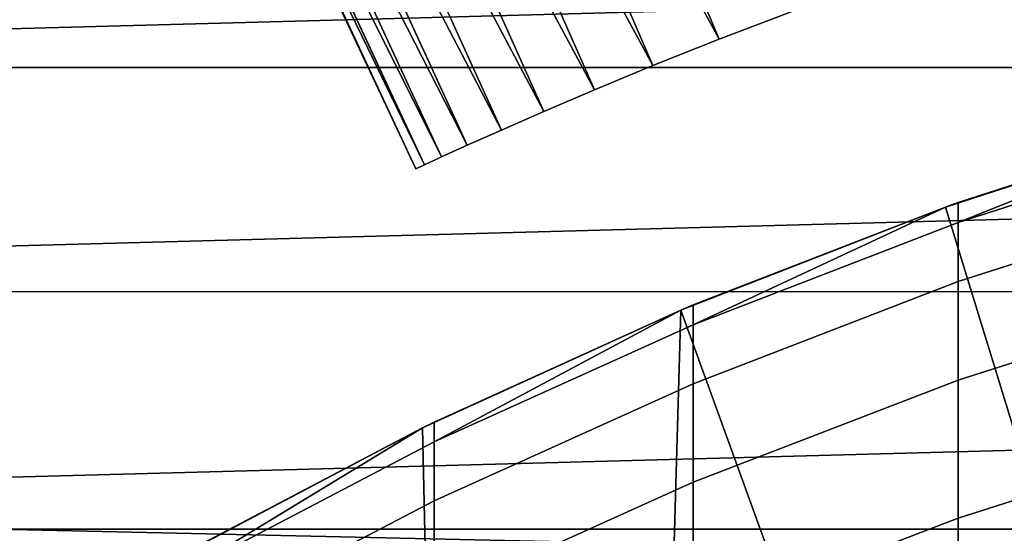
# Model space of a CAD drawing. Header units: metres. Extents: x -28 to 70, y -218 to 28.
# Tile 345 of 463: x -5.48 to -3.4, y 9.2 to 10.29. Entities that reach past the tile are written whole.
import ezdxf

# ---------------------------------------------------------------- set-up
doc = ezdxf.new("R2010")
doc.units = ezdxf.units.M
doc.layers.add('solid_10_261_432_XXX', color=7, linetype='CONTINUOUS')

msp = doc.modelspace()

# ---------------------------------------------------------------- linework, layer by layer
at = {"layer": 'solid_10_261_432_XXX'}
for points in [[(-24.776649, 11.93179, -5), (25.28702, 10.80817, -5), (25.74646, 9.662806, -5), (-25.28702, 10.80817, -5)], [(-4.242755, 11.021594, 211.000534), (-4.321251, 10.990017, 211.121048), (-4.006233, 10.244511, 211.165405), (-3.850675, 10.303995, 210.930435)], [(-4.320475, 10.990338, 215.880188), (-4.241818, 11.021961, 216.000854), (-3.850675, 10.303995, 216.069565), (-4.006233, 10.244511, 215.834595)], [(-4.321251, 10.990017, 211.121048), (-4.395716, 10.959407, 211.244675), (-4.006233, 10.244511, 211.165405)], [(-4.395088, 10.959683, 215.756409), (-4.320475, 10.990338, 215.880188), (-4.006233, 10.244511, 215.834595)], [(-4.395716, 10.959407, 211.244675), (-4.466058, 10.929889, 211.371277), (-4.146117, 10.188709, 211.412003), (-4.006233, 10.244511, 211.165405)], [(-4.465564, 10.930118, 215.629669), (-4.395088, 10.959683, 215.756409), (-4.006233, 10.244511, 215.834595), (-4.146117, 10.188709, 215.587997)], [(-4.466058, 10.929889, 211.371277), (-4.532197, 10.901614, 211.500641), (-4.146117, 10.188709, 211.412003)], [(-4.53182, 10.90179, 215.500137), (-4.465564, 10.930118, 215.629669), (-4.146117, 10.188709, 215.587997)], [(-4.532197, 10.901614, 211.500641), (-4.594043, 10.8747, 211.632614), (-4.26977, 10.13751, 211.669159), (-4.146117, 10.188709, 211.412003)], [(-4.593772, 10.874821, 215.367996), (-4.53182, 10.90179, 215.500137), (-4.146117, 10.188709, 215.587997), (-4.26977, 10.13751, 215.330841)], [(-4.594043, 10.8747, 211.632614), (-4.651519, 10.84925, 211.766998), (-4.26977, 10.13751, 211.669159)], [(-4.651343, 10.849316, 215.233429), (-4.593772, 10.874821, 215.367996), (-4.26977, 10.13751, 215.330841)], [(-4.651519, 10.84925, 211.766998), (-4.704561, 10.8254, 211.903564), (-4.376563, 10.09186, 211.935364), (-4.26977, 10.13751, 211.669159)], [(-4.704472, 10.825418, 215.096649), (-4.651343, 10.849316, 215.233429), (-4.26977, 10.13751, 215.330841), (-4.376562, 10.09186, 215.064636)], [(-4.704561, 10.8254, 211.903564), (-4.753121, 10.803255, 212.042145), (-4.376563, 10.09186, 211.935364)], [(-4.753114, 10.803233, 214.95784), (-4.704472, 10.825418, 215.096649), (-4.376562, 10.09186, 215.064636)], [(-25.28702, 10.80817, -5), (25.74646, 9.662806, -5), (26.154049, 8.497979, -5), (-25.74646, 9.662806, -5)], [(-4.797225, 10.782856, 214.8172), (-4.753114, 10.803233, 214.95784), (-4.376562, 10.09186, 215.064636), (-4.466136, 10.052546, 214.790604)], [(-4.753121, 10.803255, 212.042145), (-4.797157, 10.782902, 212.182556), (-4.466136, 10.052546, 212.209412), (-4.376563, 10.09186, 211.935364)], [(-4.836789, 10.764407, 214.674866), (-4.797225, 10.782856, 214.8172), (-4.466136, 10.052546, 214.790604)], [(-4.797157, 10.782902, 212.182556), (-4.836649, 10.76446, 212.324615), (-4.466136, 10.052546, 212.209412)], [(-4.902123, 10.73355, 214.385925), (-4.871767, 10.747953, 214.531052), (-4.538093, 10.020267, 214.510345)], [(-4.871572, 10.748013, 212.468155), (-4.9019, 10.733625, 212.612976), (-4.538093, 10.020267, 212.489655)], [(-4.871767, 10.747953, 214.531052), (-4.836789, 10.764407, 214.674866), (-4.466136, 10.052546, 214.790604), (-4.538093, 10.020267, 214.510345)], [(-4.836649, 10.76446, 212.324615), (-4.871572, 10.748013, 212.468155), (-4.538093, 10.020267, 212.489655), (-4.466136, 10.052546, 212.209412)], [(-4.92783, 10.721254, 214.2397), (-4.902123, 10.73355, 214.385925), (-4.538093, 10.020267, 214.510345), (-4.592253, 9.995559, 214.225098)], [(-4.9019, 10.733625, 212.612976), (-4.927607, 10.721345, 212.758942), (-4.592253, 9.995559, 212.774902), (-4.538093, 10.020267, 212.489655)], [(-5.711387, 10.553674, 194), (-5.418347, 10.707076, 194), (-5.283648, 10.439014, 194), (-5.850772, 10.13205, 194)], [(-4.965212, 10.703172, 213.944855), (-4.948864, 10.711117, 214.092621), (-4.592253, 9.995559, 214.225098), (-4.628422, 9.978864, 213.936493)], [(-4.948669, 10.711215, 212.905838), (-4.965067, 10.703268, 213.053513), (-4.628422, 9.978864, 213.063507), (-4.592253, 9.995559, 212.774902)], [(-4.948864, 10.711117, 214.092621), (-4.92783, 10.721254, 214.2397), (-4.592253, 9.995559, 214.225098)], [(-4.927607, 10.721345, 212.758942), (-4.948669, 10.711215, 212.905838), (-4.592253, 9.995559, 212.774902)], [(-4.983826, 10.694081, 213.350403), (-4.986181, 10.6929, 213.499207), (-4.646537, 9.970442, 213.354309)], [(-4.983866, 10.694034, 213.64798), (-4.646537, 9.970442, 213.645691), (-4.646537, 9.970442, 213.354309), (-4.986181, 10.6929, 213.499207)], [(-4.983866, 10.694034, 213.64798), (-4.976877, 10.697465, 213.796585), (-4.628422, 9.978864, 213.936493), (-4.646537, 9.970442, 213.645691)], [(-4.976788, 10.697545, 213.201767), (-4.983826, 10.694081, 213.350403), (-4.646537, 9.970442, 213.354309), (-4.628422, 9.978864, 213.063507)], [(-4.976877, 10.697465, 213.796585), (-4.965212, 10.703172, 213.944855), (-4.628422, 9.978864, 213.936493)], [(-4.965067, 10.703268, 213.053513), (-4.976788, 10.697545, 213.201767), (-4.628422, 9.978864, 213.063507)], [(7.993875, 10.62958, 235.5), (-7.993793, 10.629641, 235.5), (-8.553132, 10.184985, 235.5)], [(8.553211, 10.184919, 235.5), (7.993875, 10.62958, 235.5), (-8.553132, 10.184985, 235.5)], [(-5.365459, 10.602437, 193.937912), (-5.941377, 10.290766, 193.937912), (-5.925051, 10.262489, 193.959747), (-5.350717, 10.573304, 193.959747)], [(-5.350717, 10.573304, 193.959747), (-5.925051, 10.262489, 193.959747), (-5.907439, 10.231984, 193.977127), (-5.334811, 10.541875, 193.977127)], [(-5.334811, 10.541875, 193.977127), (-5.907439, 10.231984, 193.977127), (-5.888842, 10.199773, 193.989761), (-5.318017, 10.508688, 193.989761)], [(-5.318017, 10.508688, 193.989761), (-5.888842, 10.199773, 193.989761), (-5.869579, 10.166409, 193.997437), (-5.300622, 10.474314, 193.997437)], [(-5.850772, 10.13205, 194), (-5.283648, 10.439014, 194), (-5.300622, 10.474314, 193.997437), (-5.869579, 10.166409, 193.997437)], [(-3.850675, 10.303995, 216.069565), (-3.850675, 10.303995, 210.930435), (-4.006233, 10.244511, 211.165405)], [(-3.850675, 10.303995, 216.069565), (-4.006233, 10.244511, 211.165405), (-4.006233, 10.244511, 215.834595)], [(-4.006233, 10.244511, 215.834595), (-4.006233, 10.244511, 211.165405), (-4.146117, 10.188709, 211.412003)], [(-4.006233, 10.244511, 215.834595), (-4.146117, 10.188709, 211.412003), (-4.146117, 10.188709, 215.587997)], [(-4.146117, 10.188709, 215.587997), (-4.146117, 10.188709, 211.412003), (-4.26977, 10.13751, 211.669159)], [(-4.146117, 10.188709, 215.587997), (-4.26977, 10.13751, 211.669159), (-4.26977, 10.13751, 215.330841)], [(8.553211, 10.184919, 235.5), (-8.553132, 10.184985, 235.5), (-9.087808, 9.710908, 235.5)], [(9.087883, 9.710837, 235.5), (8.553211, 10.184919, 235.5), (-9.087808, 9.710908, 235.5)], [(-4.26977, 10.13751, 215.330841), (-4.26977, 10.13751, 211.669159), (-4.376563, 10.09186, 211.935364)], [(-4.26977, 10.13751, 215.330841), (-4.376563, 10.09186, 211.935364), (-4.376562, 10.09186, 215.064636)], [(-4.376562, 10.09186, 215.064636), (-4.376563, 10.09186, 211.935364), (-4.466136, 10.052546, 212.209412)], [(-4.376562, 10.09186, 215.064636), (-4.466136, 10.052546, 212.209412), (-4.466136, 10.052546, 214.790604)], [(-2.929983, 10.041119, 388.833252), (-2.929983, 10.082916, 385.799988), (-2.958192, 10.074677, 385.799988), (-3.501391, 9.857275, 388.828186)], [(-2.638545, 8.813518, 235.800003), (-3.146645, 8.64515, 235.800003), (-3.52855, 9.889355, 235.800003), (-2.958127, 10.074696, 235.800003)], [(-3.501391, 9.899003, 385.799988), (-2.958192, 10.074677, 385.799988), (-2.958127, 10.074696, 235.800003), (-3.52855, 9.889355, 235.800003)], [(-3.501391, 9.857275, 388.828186), (-2.958192, 10.074677, 385.799988), (-3.501391, 9.899003, 385.799988)], [(-4.466136, 10.052546, 214.790604), (-4.466136, 10.052546, 212.209412), (-4.538093, 10.020267, 212.489655)], [(-4.466136, 10.052546, 214.790604), (-4.538093, 10.020267, 212.489655), (-4.538093, 10.020267, 214.510345)], [(-3.501391, 9.857275, 388.828186), (-3.501391, 9.732123, 391.854095), (-2.929983, 9.915757, 391.864227), (-2.929983, 10.041119, 388.833252)], [(-4.538093, 10.020267, 214.510345), (-4.538093, 10.020267, 212.489655), (-4.592253, 9.995559, 212.774902)], [(-4.538093, 10.020267, 214.510345), (-4.592253, 9.995559, 212.774902), (-4.592253, 9.995559, 214.225098)], [(-4.628422, 9.978864, 213.936493), (-4.628422, 9.978864, 213.063507), (-4.646537, 9.970442, 213.354309)], [(-4.628422, 9.978864, 213.936493), (-4.646537, 9.970442, 213.354309), (-4.646537, 9.970442, 213.645691)], [(-4.592253, 9.995559, 214.225098), (-4.592253, 9.995559, 212.774902), (-4.628422, 9.978864, 213.063507)], [(-4.592253, 9.995559, 214.225098), (-4.628422, 9.978864, 213.063507), (-4.628422, 9.978864, 213.936493)], [(-3.501391, 9.732123, 391.854095), (-3.501391, 9.523643, 394.875397), (-2.929983, 9.706927, 394.890564), (-2.929983, 9.915757, 391.864227)], [(-3.501391, 9.857275, 388.828186), (-3.501391, 9.899003, 385.799988), (-3.528519, 9.889366, 385.799988), (-4.061356, 9.64109, 388.822235)], [(-3.528519, 9.889366, 385.799988), (-3.501391, 9.899003, 385.799988), (-3.52855, 9.889355, 235.800003)], [(-3.528519, 9.889366, 385.799988), (-3.52855, 9.889355, 235.800003), (-4.087319, 9.671807, 235.800003), (-4.061356, 9.682736, 385.799988)], [(-3.146645, 8.64515, 235.800003), (-3.643899, 8.447603, 235.800003), (-4.087319, 9.671807, 235.800003), (-3.52855, 9.889355, 235.800003)], [(-4.061356, 9.64109, 388.822235), (-3.528519, 9.889366, 385.799988), (-4.061356, 9.682736, 385.799988)], [(-4.061356, 9.64109, 388.822235), (-4.061356, 9.516185, 391.842163), (-3.501391, 9.732123, 391.854095), (-3.501391, 9.857275, 388.828186)], [(-4.061356, 9.516185, 391.842163), (-4.061356, 9.308114, 394.857513), (-3.501391, 9.523643, 394.875397), (-3.501391, 9.732123, 391.854095)], [(9.087883, 9.710837, 235.5), (-9.087808, 9.710908, 235.5), (-9.596246, 9.208803, 235.5)], [(9.596316, 9.20873, 235.5), (9.087883, 9.710837, 235.5), (-9.596246, 9.208803, 235.5)], [(-3.501391, 9.523643, 394.875397), (-3.501391, 9.231991, 397.889801), (-2.929983, 9.414787, 397.910034), (-2.929983, 9.706927, 394.890564)], [(-4.128985, 8.221401, 235.800003), (-4.6, 7.967434, 235.800003), (-4.63283, 9.422679, 235.800003), (-4.087319, 9.671807, 235.800003)], [(-4.608047, 9.434824, 385.799988), (-4.087336, 9.671799, 385.799988), (-4.087319, 9.671807, 235.800003), (-4.63283, 9.422679, 235.800003)], [(-4.061356, 9.64109, 388.822235), (-4.061356, 9.682736, 385.799988), (-4.087336, 9.671799, 385.799988), (-4.608047, 9.393272, 388.815399)], [(-4.608047, 9.393272, 388.815399), (-4.087336, 9.671799, 385.799988), (-4.608047, 9.434824, 385.799988)], [(-3.643899, 8.447603, 235.800003), (-4.128985, 8.221401, 235.800003), (-4.087319, 9.671807, 235.800003)], [(-4.087336, 9.671799, 385.799988), (-4.061356, 9.682736, 385.799988), (-4.087319, 9.671807, 235.800003)], [(-25.74646, 9.662806, -5), (26.154049, 8.497979, -5), (26.508976, 7.316027, -5), (-26.154049, 8.497979, -5)], [(-4.608047, 9.393272, 388.815399), (-4.608047, 9.268649, 391.828522), (-4.061356, 9.516185, 391.842163), (-4.061356, 9.64109, 388.822235)], [(-4.061356, 9.308114, 394.857513), (-4.061356, 9.017036, 397.865997), (-3.501391, 9.231991, 397.889801), (-3.501391, 9.523643, 394.875397)], [(-4.608047, 9.268649, 391.828522), (-4.608047, 9.061049, 394.837067), (-4.061356, 9.308114, 394.857513), (-4.061356, 9.516185, 391.842163)], [(-5.139678, 9.156075, 385.799988), (-4.632822, 9.422684, 385.799988), (-4.63283, 9.422679, 235.800003), (-5.163232, 9.142815, 235.800003)], [(-4.6, 7.967434, 235.800003), (-5.05545, 7.686507, 235.800003), (-5.163232, 9.142815, 235.800003), (-4.63283, 9.422679, 235.800003)], [(-4.608047, 9.393272, 388.815399), (-4.608047, 9.434824, 385.799988), (-4.632822, 9.422684, 385.799988), (-5.139678, 9.114629, 388.807709)], [(-5.139678, 9.114629, 388.807709), (-4.632822, 9.422684, 385.799988), (-5.139678, 9.156075, 385.799988)], [(-4.632822, 9.422684, 385.799988), (-4.608047, 9.434824, 385.799988), (-4.63283, 9.422679, 235.800003)], [(-3.501391, 9.231991, 397.889801), (-3.501391, 8.857389, 400.89502), (-2.929983, 9.039559, 400.920288), (-2.929983, 9.414787, 397.910034)], [(-5.139678, 9.114629, 388.807709), (-5.139678, 8.990323, 391.813171), (-4.608047, 9.268649, 391.828522), (-4.608047, 9.393272, 388.815399)], [(-4.608047, 9.061049, 394.837067), (-4.608047, 8.770629, 397.838745), (-4.061356, 9.017036, 397.865997), (-4.061356, 9.308114, 394.857513)], [(-5.139678, 8.990323, 391.813171), (-5.139678, 8.783252, 394.814026), (-4.608047, 9.061049, 394.837067), (-4.608047, 9.268649, 391.828522)], [(-4.061356, 9.017036, 397.865997), (-4.061356, 8.643173, 400.865326), (-3.501391, 8.857389, 400.89502), (-3.501391, 9.231991, 397.889801)], [(9.596316, 9.20873, 235.5), (-9.596246, 9.208803, 235.5), (-10.076961, 8.680141, 235.5)], [(10.077027, 8.680064, 235.5), (9.596316, 9.20873, 235.5), (-10.076961, 8.680141, 235.5)]]:
    msp.add_3dface(points, dxfattribs=at)

doc.saveas('drawing.dxf')
